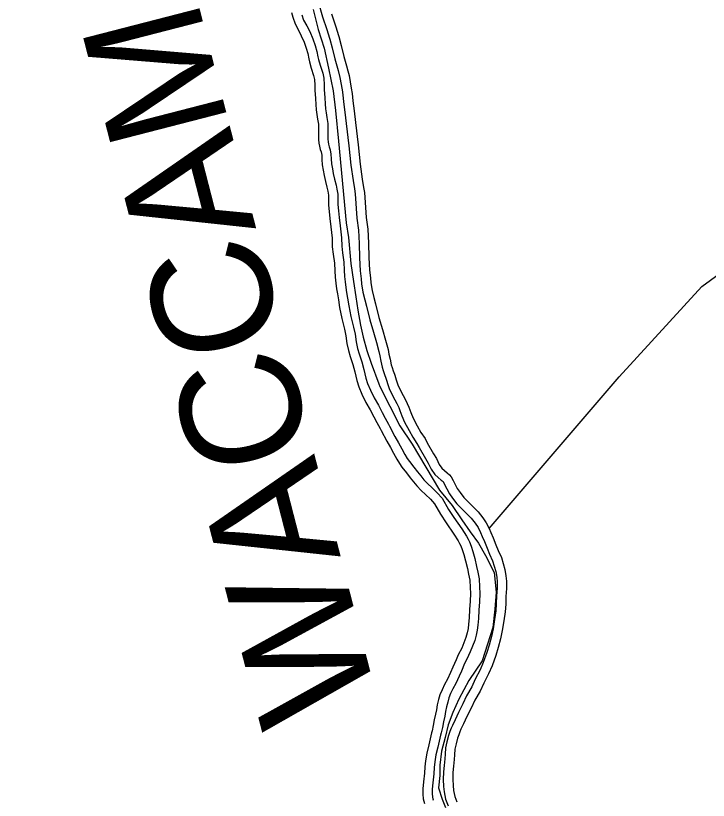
# Model space of a CAD drawing. Extents: x 2104537 to 2336408, y 34176 to 229611.
# Drawn here: x 2109901 to 2114749, y 82443 to 87935 of the extents above; entities that cross this region are included whole.
import ezdxf

# ---------------------------------------------------------------- set-up
doc = ezdxf.new("R2010")
doc.units = 0
for name, color, linetype in [('Exist Boundary Political CountyLine', 7, 'Continuous'), ('Exist Hydrographic Buffer Line', 7, 'Continuous'), ('Exist Hydrographic Creek Single Shore', 7, 'Continuous'), ('Exist Hydrographic River Shore', 7, 'Continuous'), ('Exist Hydrographic River Shore Label', 7, 'Continuous')]:
    doc.layers.add(name, color=color, linetype=linetype)

msp = doc.modelspace()

# ---------------------------------------------------------------- linework, layer by layer
at = {"layer": 'Exist Boundary Political CountyLine'}
for points in [[(2111982.6, 87979), (2112019.1, 87837.2), (2112059.4, 87707.2), (2112089.9, 87567.4), (2112122.4, 87409.6), (2112138.8, 87271.6), (2112161.4, 87057.5), (2112213.3, 86483.8), (2112229.5, 86381.9), (2112246.2, 86200), (2112264.5, 86074), (2112282.9, 85968), (2112295.1, 85874.2), (2112315.4, 85768.1), (2112333.8, 85684.2), (2112358, 85592.3), (2112390.3, 85502.5), (2112441.9, 85357.5)], [(2112441.9, 85357.5), (2112448.7, 85338.5), (2112590.8, 85064.7), (2112676.3, 84936.4), (2112867.1, 84613.9), (2112955.5, 84506.1), (2113023.7, 84406.4), (2113081.9, 84322.4), (2113140.2, 84242.7), (2113188.5, 84156.9), (2113251, 84038), (2113265.2, 83900.2), (2113255.7, 83781.3), (2113241.5, 83653), (2113165.5, 83420.1), (2113073.1, 83280.4), (2113003.6, 83150.4), (2112961.8, 83058.2), (2112928.1, 82972), (2112906.3, 82882), (2112882.7, 82785.9), (2112871, 82687.9), (2112871, 82616.8), (2112861.5, 82531.2), (2112885.3, 82450.4), (2112909, 82393.4)]]:
    msp.add_lwpolyline(points, dxfattribs=at)
at = {"layer": 'Exist Hydrographic Buffer Line'}
for points in [[(2112017, 88034.6), (2112049.6, 87927.5), (2112079.5, 87837.6), (2112097.1, 87777.6)], [(2111903.3, 87941.6), (2111916.4, 87903.4), (2111938.1, 87863.7), (2111959.2, 87823.2), (2111981.5, 87773), (2111996.8, 87726.8), (2112009.4, 87684.8), (2112016.8, 87646.6), (2112021.6, 87627.9), (2112033.1, 87587.4), (2112050.1, 87533.5), (2112057.9, 87497.2), (2112060.1, 87451.1), (2112060.4, 87416.9), (2112065.3, 87359.7), (2112068.2, 87316.9), (2112070, 87283.1), (2112074.1, 87253.7), (2112079.2, 87221.7), (2112086.2, 87180.5), (2112086.3, 87145.3), (2112086.3, 87106.4), (2112086.2, 87071.4), (2112087.8, 87051.5), (2112090.8, 87036.2), (2112095.8, 87017.9), (2112102.7, 86996.6), (2112107.9, 86966.3), (2112110.2, 86933), (2112112.3, 86897.6), (2112117.9, 86863.2), (2112123.3, 86830.1), (2112132.8, 86790.7), (2112143, 86749.4), (2112149.2, 86720.4), (2112156.7, 86685.5), (2112156.6, 86640.9), (2112156.7, 86612), (2112160.5, 86568.6), (2112164.3, 86521.6), (2112172.3, 86464.7), (2112180.9, 86380.6), (2112182.7, 86321.3), (2112188.2, 86274.3), (2112196.7, 86209.8), (2112201.1, 86152.9), (2112203.2, 86108.5), (2112206.1, 86071), (2112212.1, 86032.4), (2112217.6, 85997.2), (2112224.4, 85956.9), (2112232.3, 85903.7), (2112247.6, 85829.1), (2112265.5, 85755.2), (2112276.3, 85704.8), (2112284.5, 85651.7), (2112293.6, 85606.2), (2112304.5, 85567.7), (2112322.9, 85511.3), (2112337.5, 85458.3), (2112351.2, 85398.3), (2112364, 85360.6), (2112383.8, 85313), (2112410, 85259), (2112439.4, 85208.4), (2112465.9, 85157.5), (2112487.8, 85118.2), (2112509.9, 85075.3), (2112517.7, 85061.5), (2112555.7, 84988.1), (2112581.4, 84945), (2112604, 84903.8), (2112626, 84862.3), (2112642, 84835.3), (2112656.9, 84814.1), (2112688.2, 84775), (2112713.6, 84741.4), (2112737, 84713.9), (2112758.8, 84686.9), (2112784.8, 84656.9), (2112814.5, 84631.4), (2112851.9, 84595.4), (2112886, 84556.7), (2112930.5, 84479.2), (2112968.7, 84421.7), (2113023.3, 84343.1), (2113055.9, 84292.5), (2113067.1, 84269.8), (2113076.5, 84251.4), (2113088.2, 84221.7), (2113101.6, 84183.3)], [(2112097.1, 87777.6), (2112099.2, 87770.4), (2112116.8, 87710.3), (2112134.6, 87633), (2112157.9, 87552)], [(2112157.9, 87552), (2112170.1, 87501.6), (2112185.6, 87415.8), (2112191.3, 87381.2), (2112195.2, 87331.8), (2112205.5, 87260.4), (2112215.3, 87179.1), (2112233.5, 87023.4), (2112247.7, 86887.4), (2112262, 86780.7), (2112271.9, 86721.7)], [(2112271.9, 86721.7), (2112277.9, 86688.6), (2112289.8, 86516.4), (2112299.7, 86434.3), (2112305.8, 86340), (2112307.8, 86240.4), (2112312.1, 86149.5), (2112318.2, 86093.2), (2112322.2, 86056.8), (2112330.7, 85998.6), (2112344.1, 85946.7), (2112356, 85900.6), (2112380.3, 85805.8), (2112404.6, 85720.4), (2112426.7, 85646.5), (2112443.8, 85583.9), (2112449.5, 85553.2), (2112457.4, 85517.5), (2112466.2, 85473.4), (2112473.7, 85451.5), (2112500.3, 85369.6)], [(2112500.3, 85369.6), (2112500.7, 85368.3), (2112515.1, 85325), (2112541.3, 85272.5), (2112567.8, 85220.7), (2112582, 85193.2), (2112590.7, 85170.8), (2112604.9, 85134.2), (2112622.8, 85088.7), (2112654.5, 85031.6), (2112680.1, 84983.9), (2112709.9, 84941), (2112724.8, 84912.5), (2112769.4, 84835.8), (2112788.4, 84803.4), (2112809.2, 84761.6), (2112834.1, 84723.3), (2112858.8, 84701.7), (2112878.2, 84684.4), (2112892.4, 84673.3), (2112895.2, 84669.9), (2112903.7, 84653.5), (2112918, 84622.7), (2112937, 84588.9), (2112959.6, 84557.9), (2112988.8, 84518.7), (2113028.3, 84477.6), (2113062.2, 84446), (2113088.8, 84417.8), (2113117.4, 84382.1), (2113137.8, 84351.3), (2113155, 84317), (2113166.3, 84290.2), (2113182.8, 84253.3), (2113201.3, 84207.6), (2113218.1, 84165), (2113238.8, 84119.9), (2113249.5, 84082.3), (2113260.9, 84043.3), (2113267.8, 84005.6), (2113271.1, 83973), (2113271.1, 83926.9), (2113267.2, 83873.8), (2113265.4, 83818.1), (2113261.8, 83769.8), (2113252, 83708.4), (2113242.4, 83643.7), (2113231.2, 83589), (2113215.7, 83529.6), (2113199.2, 83477.1), (2113174.3, 83408.4), (2113151.9, 83356.1), (2113118.4, 83291.5), (2113093.2, 83237.9), (2113057.1, 83174), (2113030.4, 83117.2), (2113000.5, 83057.2), (2112976.1, 83005.9), (2112957.9, 82966.7), (2112949.4, 82947.4), (2112940.4, 82925.2), (2112930.5, 82896.4), (2112919.6, 82852.7), (2112910.7, 82810.6), (2112906.1, 82766.7), (2112904.5, 82732.8), (2112900.4, 82687.2), (2112896.5, 82642.4), (2112894.3, 82587.7), (2112896.7, 82539.9), (2112901.2, 82501.9), (2112910.7, 82451.3), (2112928.4, 82404.2)], [(2113101.6, 84183.3), (2113114.5, 84134.3), (2113127, 84079.8), (2113135.3, 84039.2), (2113144.1, 83993.3), (2113148.4, 83936.7), (2113150.7, 83890.3), (2113148.5, 83831.2), (2113142.5, 83774.1), (2113140.7, 83716.4), (2113136.3, 83669.2), (2113131.9, 83633.6), (2113124.8, 83598.8), (2113114.4, 83561.3), (2113098.4, 83520.7), (2113083.2, 83481.7), (2113058.4, 83431.8), (2113043.4, 83399.3), (2113021.3, 83347.7), (2113005.2, 83311.2), (2112982.1, 83260.8), (2112961.7, 83223.5), (2112945.2, 83189.6), (2112933, 83159.2), (2112924.8, 83130.2), (2112915.8, 83097.5), (2112910, 83064), (2112903.9, 83032.7), (2112895.3, 82992.8), (2112887.9, 82952.8), (2112879.6, 82914.8), (2112875.6, 82898.8), (2112856.2, 82815.3), (2112842.3, 82760.8), (2112835.1, 82711.7), (2112831.2, 82672.1), (2112827.4, 82627.9), (2112821.1, 82564.4), (2112815.7, 82520.1), (2112815.6, 82489.5), (2112818.6, 82465.8), (2112824.2, 82443.7), (2112823.3, 82445.5)]]:
    msp.add_lwpolyline(points, dxfattribs=at)
at = {"layer": 'Exist Hydrographic Creek Single Shore'}
msp.add_lwpolyline([(2113214.6, 84344.5), (2114126.5, 85407.1), (2114703, 86040), (2114956, 86222.8), (2115124.7, 86307.2), (2115405.9, 86363.5), (2116010.5, 86532.2), (2116797.8, 86729.1), (2117247.7, 86911.9), (2117599.2, 87024.5), (2117880.3, 87193.2), (2118231.8, 87404.2), (2118836.4, 87755.8), (2119187.8, 88008.9)], dxfattribs=at)
at = {"layer": 'Exist Hydrographic River Shore'}
for points in [[(2111832.1, 87956.8), (2111840.3, 87923.2), (2111856.1, 87876.9), (2111880.2, 87832.8), (2111900.1, 87794.7), (2111920.2, 87749.3), (2111934.2, 87707.1), (2111945.6, 87669.1), (2111952.7, 87632.2), (2111958.2, 87610.8), (2111970.2, 87568.5), (2111986.6, 87516.7), (2111992.6, 87488.7), (2111994.5, 87449.3), (2111994.8, 87413.9), (2111999.9, 87354.7), (2112002.7, 87313), (2112004.6, 87276.8), (2112009.2, 87243.9), (2112014.5, 87211), (2112020.6, 87174.8), (2112020.7, 87145.3), (2112020.6, 87106.6), (2112020.6, 87068.8), (2112022.7, 87042.5), (2112026.9, 87021.1), (2112033, 86999), (2112038.9, 86980.9), (2112042.7, 86958.5), (2112044.8, 86928.9), (2112047, 86890.5), (2112053.1, 86852.6), (2112059, 86817.1), (2112069, 86775.2), (2112079, 86734.6), (2112085.1, 86706.6), (2112091.1, 86678.6), (2112091, 86640.9), (2112091, 86609.1), (2112095.1, 86563), (2112099.1, 86514.4), (2112107.1, 86456.8), (2112115.4, 86376.3), (2112117.2, 86316.5), (2112123.1, 86266.2), (2112131.4, 86203), (2112135.6, 86148.8), (2112137.7, 86104.5), (2112140.8, 86063.4), (2112147.3, 86022.3), (2112152.8, 85986.7), (2112159.6, 85946.6), (2112167.7, 85892.2), (2112183.6, 85814.8), (2112201.5, 85740.7), (2112211.7, 85692.9), (2112219.9, 85640.2), (2112229.8, 85590.8), (2112241.7, 85548.6), (2112260, 85492.4), (2112273.8, 85442.3), (2112288, 85380.3), (2112302.6, 85337.4), (2112323.9, 85286.1), (2112352, 85228.2), (2112381.9, 85176.7), (2112408.1, 85126.3), (2112430, 85087.2), (2112452.1, 85044.1), (2112460.1, 85030.2), (2112498.3, 84956.3), (2112524.4, 84912.4), (2112546.3, 84872.6), (2112568.7, 84830.2), (2112586.8, 84799.7), (2112604.4, 84774.7), (2112636.4, 84734.7), (2112662.4, 84700.4), (2112686.4, 84672.1), (2112708.5, 84644.7), (2112738.4, 84610.3), (2112770.3, 84582.8), (2112804.5, 84550), (2112832.4, 84518.3), (2112874.6, 84444.6), (2112914.5, 84384.8), (2112968.7, 84306.6), (2112998.7, 84260.1), (2113008.5, 84240.2), (2113016.7, 84224.3), (2113026.7, 84198.9), (2113038.8, 84164.2)], [(2112112.1, 87947.4), (2112142.2, 87857.2), (2112160, 87796.2)], [(2112160, 87796.2), (2112162.2, 87788.9), (2112180.3, 87726.9), (2112198.2, 87649.4), (2112221.5, 87567.9)], [(2112221.5, 87567.9), (2112222.1, 87565.3), (2112234.3, 87515.2), (2112250.3, 87426.9), (2112256.5, 87389.1), (2112260.4, 87339.1), (2112270.5, 87269), (2112280.4, 87186.8), (2112298.7, 87030.6), (2112312.8, 86895.1), (2112326.9, 86790.5), (2112336.6, 86732.9)], [(2112336.6, 86732.9), (2112343.1, 86696.7), (2112355.1, 86522.6), (2112365, 86440.3), (2112371.3, 86342.8), (2112373.3, 86242.6), (2112377.5, 86154.6), (2112383.4, 86100.4), (2112387.3, 86065.2), (2112395.1, 86011.5), (2112407.6, 85963.1), (2112419.5, 85916.9), (2112443.6, 85822.9), (2112467.6, 85738.8), (2112489.8, 85664.5), (2112507.8, 85598.5), (2112513.8, 85566.3), (2112521.6, 85531), (2112529.7, 85490.5), (2112535.9, 85472.3), (2112543.7, 85448.5), (2112553.4, 85425.4)], [(2112553.4, 85425.4), (2112555.9, 85418.8), (2112563.8, 85386.5), (2112575.9, 85350.1), (2112599.9, 85302.1), (2112626.1, 85250.7), (2112641.9, 85220.2), (2112651.9, 85194.4), (2112666, 85158.1), (2112682.2, 85116.7), (2112712.1, 85063), (2112736.1, 85018.2), (2112766.1, 84975), (2112782.3, 84944.2), (2112826.1, 84868.8), (2112846.1, 84834.7), (2112866.3, 84794.2), (2112884.1, 84766.7), (2112902.2, 84750.9), (2112920.3, 84734.8), (2112938.4, 84720.6), (2112950.2, 84706.3), (2112962.6, 84682.4), (2112976.4, 84652.6), (2112992.3, 84624.4), (2113012.4, 84596.8), (2113039, 84561.2), (2113074.4, 84524.4), (2113108.5, 84492.6), (2113138.4, 84460.8), (2113170.5, 84420.8), (2113194.7, 84384.3), (2113214.6, 84344.5), (2113226.5, 84316.4), (2113243.2, 84279), (2113262.3, 84232), (2113278.5, 84190.7), (2113300.6, 84142.7), (2113312.5, 84100.4), (2113324.9, 84058.5), (2113332.9, 84014.7), (2113336.7, 83976.3), (2113336.7, 83924.4), (2113332.7, 83870.4), (2113331, 83814.6), (2113327, 83762.2), (2113316.9, 83698.4), (2113307.1, 83632.3), (2113295.1, 83574.1), (2113278.8, 83511.5), (2113261.3, 83456), (2113235.3, 83384.3), (2113211.3, 83328), (2113177.2, 83262.4), (2113151.5, 83207.8), (2113115.5, 83143.8), (2113089.5, 83088.6), (2113059.4, 83028.4), (2113035.5, 82978), (2113017.7, 82939.7), (2113009.8, 82921.8), (2113001.9, 82902.2), (2112993.5, 82877.8), (2112983.6, 82838), (2112975.6, 82800.4), (2112971.6, 82761.7), (2112969.9, 82728.3), (2112965.8, 82681.5), (2112962, 82638.2), (2112960, 82588.1), (2112962.1, 82545.4), (2112966.1, 82511.8), (2112974.1, 82469), (2112988.1, 82431.6)], [(2113038.8, 84164.2), (2113050.7, 84118.7), (2113062.8, 84065.9), (2113070.9, 84026.4), (2113079, 83984.6), (2113082.9, 83932.6), (2113085, 83889.9), (2113083, 83835.8), (2113076.9, 83778.5), (2113075.2, 83720.5), (2113071, 83676.3), (2113067.1, 83644.2), (2113061, 83614.1), (2113052.1, 83582.1), (2113037.3, 83544.7), (2113023.1, 83508.2), (2112999.2, 83460.1), (2112983.5, 83426), (2112961.1, 83373.9), (2112945.4, 83338.1), (2112923.4, 83290.3), (2112903.4, 83253.6), (2112885.2, 83216.2), (2112870.8, 83180.4), (2112861.6, 83147.8), (2112851.7, 83111.9), (2112845.4, 83075.9), (2112839.6, 83045.8), (2112831, 83005.6), (2112823.6, 82965.7), (2112815.7, 82929.8), (2112811.8, 82914.1), (2112792.5, 82830.8), (2112777.9, 82773.7), (2112770, 82719.7), (2112765.9, 82678.1), (2112762.1, 82633.9), (2112755.9, 82571.7), (2112750.1, 82524.2), (2112750, 82485.5), (2112754, 82453.6), (2112762.2, 82421.3)]]:
    msp.add_lwpolyline(points, dxfattribs=at)

# ---------------------------------------------------------------- texts
at = {"layer": 'Exist Hydrographic River Shore Label'}
msp.add_text('WACCAMAW', height=840, rotation=104.4469, dxfattribs=at).set_placement((2112441, 83120.8))

doc.saveas('drawing.dxf')
